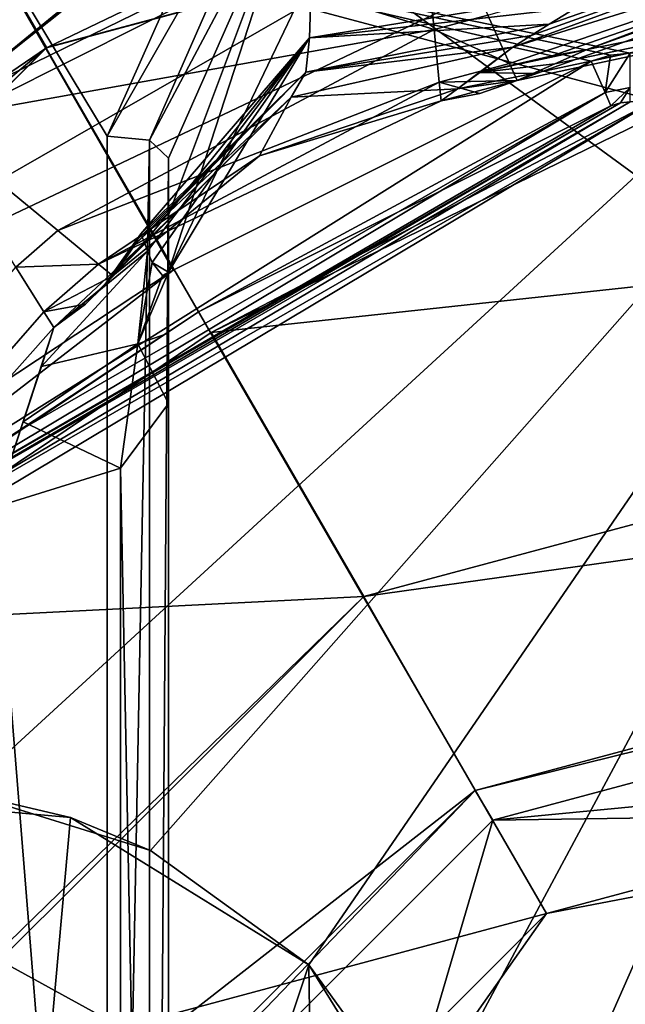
# Model space of a CAD drawing. Header units: millimetres. Extents: x -108 to 108, y -64 to 45.
# Tile 398 of 422: x 51.39 to 53.87, y 10.8 to 14.84. Entities that reach past the tile are written whole.
import ezdxf

# ---------------------------------------------------------------- set-up
doc = ezdxf.new("R2010")
doc.units = ezdxf.units.MM
doc.header["$LTSCALE"] = 65.185185
for name, color, linetype in [('2', 7, 'CONTINUOUS'), ('3220', 7, 'CONTINUOUS'), ('3223', 7, 'CONTINUOUS'), ('3226', 7, 'CONTINUOUS'), ('3236', 7, 'CONTINUOUS'), ('3238', 7, 'CONTINUOUS'), ('3240', 7, 'CONTINUOUS'), ('3241', 7, 'CONTINUOUS'), ('3242', 7, 'CONTINUOUS'), ('3243', 7, 'CONTINUOUS'), ('3249', 7, 'CONTINUOUS'), ('3250', 7, 'CONTINUOUS'), ('3258', 7, 'CONTINUOUS'), ('3260', 7, 'CONTINUOUS'), ('3262', 7, 'CONTINUOUS'), ('3263', 7, 'CONTINUOUS'), ('3270', 7, 'CONTINUOUS'), ('3278', 7, 'CONTINUOUS'), ('3287', 7, 'CONTINUOUS'), ('3298', 7, 'CONTINUOUS'), ('3517', 7, 'CONTINUOUS'), ('3540', 7, 'CONTINUOUS'), ('3543', 7, 'CONTINUOUS'), ('3547', 7, 'CONTINUOUS'), ('3555', 7, 'CONTINUOUS'), ('3557', 7, 'CONTINUOUS'), ('3559', 7, 'CONTINUOUS'), ('3563', 7, 'CONTINUOUS'), ('3570', 7, 'CONTINUOUS'), ('3571', 7, 'CONTINUOUS'), ('3573', 7, 'CONTINUOUS'), ('3575', 7, 'CONTINUOUS'), ('3577', 7, 'CONTINUOUS'), ('3579', 7, 'CONTINUOUS'), ('3586', 7, 'CONTINUOUS'), ('3587', 7, 'CONTINUOUS'), ('3588', 7, 'CONTINUOUS'), ('3589', 7, 'CONTINUOUS'), ('3595', 7, 'CONTINUOUS'), ('3596', 7, 'CONTINUOUS'), ('3597', 7, 'CONTINUOUS'), ('3604', 7, 'CONTINUOUS'), ('3605', 7, 'CONTINUOUS'), ('3606', 7, 'CONTINUOUS'), ('3607', 7, 'CONTINUOUS'), ('3608', 7, 'CONTINUOUS'), ('3609', 7, 'CONTINUOUS'), ('3610', 7, 'CONTINUOUS'), ('3611', 7, 'CONTINUOUS'), ('3612', 7, 'CONTINUOUS'), ('3613', 7, 'CONTINUOUS'), ('3614', 7, 'CONTINUOUS'), ('3618', 7, 'CONTINUOUS'), ('3619', 7, 'CONTINUOUS'), ('3626', 7, 'CONTINUOUS'), ('3640', 7, 'CONTINUOUS'), ('3652', 7, 'CONTINUOUS'), ('3911', 7, 'CONTINUOUS'), ('3965', 7, 'CONTINUOUS'), ('4000', 7, 'CONTINUOUS')]:
    doc.layers.add(name, color=color, linetype=linetype)

msp = doc.modelspace()

# ---------------------------------------------------------------- linework, layer by layer
at = {"layer": '2', "linetype": 'CONTINUOUS'}
for points in [[(-86, 45), (86, 45), (-60, 7), (-86, 45)], [(-60, 7), (86, 45), (-55.8852, 5.6629), (-60, 7)], [(-55.8852, 5.6629), (86, 45), (-53.3426, 2.1631), (-55.8852, 5.6629)], [(-53.3426, 2.1631), (86, 45), (-53.3426, -2.1631), (-53.3426, 2.1631)], [(-53.3426, -2.1631), (86, 45), (49.6249, 17.97), (-53.3426, -2.1631)]]:
    msp.add_3dface(points, dxfattribs=at)
at = {"layer": '3220', "linetype": 'CONTINUOUS'}
for points in [[(51.4999, 14.7223, 2), (55.5332, 16.6616, 2), (60, 17, 2), (51.4999, 14.7223, 2)], [(51.3712, 14.9367, 2), (55.5332, 16.6616, 2), (51.4999, 14.7223, 2), (51.3712, 14.9367, 2)], [(47.7978, 12.1929, 2), (51.3712, 14.9367, 2), (51.4999, 14.7223, 2), (47.7978, 12.1929, 2)], [(45.2774, 8.4997, 2), (47.7978, 12.1929, 2), (51.4999, 14.7223, 2), (45.2774, 8.4997, 2)]]:
    msp.add_3dface(points, dxfattribs=at)
at = {"layer": '3223', "linetype": 'CONTINUOUS'}
for points in [[(51.4999, 14.7223, 2), (60, 17, 2), (51.5, 14.7224, 7), (51.4999, 14.7223, 2)], [(51.5, 14.7224, 7), (60, 17, 2), (60, 17, 7), (51.5, 14.7224, 7)], [(45.2774, 8.4997, 2), (51.4999, 14.7223, 2), (45.2775, 8.4998, 7), (45.2774, 8.4997, 2)], [(45.2775, 8.4998, 7), (51.4999, 14.7223, 2), (51.5, 14.7224, 7), (45.2775, 8.4998, 7)]]:
    msp.add_3dface(points, dxfattribs=at)
at = {"layer": '3226', "linetype": 'CONTINUOUS'}
for points in [[(51.5, 14.7224, 7), (60, 17, 7), (51.1, 15.4152, 7.8), (51.5, 14.7224, 7)], [(51.5, 14.7224, 7), (51.1, 15.4152, 7.8), (44.5846, 8.8998, 7.8), (51.5, 14.7224, 7)], [(45.2775, 8.4998, 7), (51.5, 14.7224, 7), (44.5846, 8.8998, 7.8), (45.2775, 8.4998, 7)]]:
    msp.add_3dface(points, dxfattribs=at)
at = {"layer": '3236', "linetype": 'CONTINUOUS'}
for points in [[(51.6846, 17.2671, 52.6), (50.6001, 16.2813, 53.3725), (45.0162, 11.9492, 52.6), (51.6846, 17.2671, 52.6)], [(51.6846, 17.2671, 52.6), (45.0162, 11.9492, 52.6), (50.6001, 16.2813, 51.8275), (51.6846, 17.2671, 52.6)]]:
    msp.add_3dface(points, dxfattribs=at)
at = {"layer": '3238', "linetype": 'CONTINUOUS'}
for points in [[(50.6001, 16.2813, 43.0275), (51.6846, 17.2671, 43.8), (45.0162, 11.9492, 43.8), (50.6001, 16.2813, 43.0275)], [(51.6846, 17.2671, 43.8), (50.6001, 16.2813, 44.5725), (45.0162, 11.9492, 43.8), (51.6846, 17.2671, 43.8)]]:
    msp.add_3dface(points, dxfattribs=at)
at = {"layer": '3240', "linetype": 'CONTINUOUS'}
for points in [[(48.8921, 13.9289, 1.7657), (50.975, 15.6318, 1.2), (56.0356, 17.369, 1.7657), (48.8921, 13.9289, 1.7657)], [(51.3712, 14.9367, 2), (48.8921, 13.9289, 1.7657), (56.0356, 17.369, 1.7657), (51.3712, 14.9367, 2)]]:
    msp.add_3dface(points, dxfattribs=at)
at = {"layer": '3241', "color": 7, "linetype": 'CONTINUOUS', "true_color": 0x141a1c}
for points in [[(44.7401, 8.8034, 34), (51.1888, 15.2554, 34), (53.5485, 11.1708, 34), (44.7401, 8.8034, 34)], [(51.1888, 15.2554, 34), (68.8112, 15.2554, 34), (60, 12.9, 34), (51.1888, 15.2554, 34)], [(53.5485, 11.1708, 34), (51.1888, 15.2554, 34), (60, 12.9, 34), (53.5485, 11.1708, 34)], [(48.8267, 6.4473, 34), (44.7401, 8.8034, 34), (53.5485, 11.1708, 34), (48.8267, 6.4473, 34)]]:
    msp.add_3dface(points, dxfattribs=at)
at = {"layer": '3242', "color": 7, "linetype": 'CONTINUOUS', "true_color": 0x141a1c}
for points in [[(52.0187, 13.8094, 39.5), (51.1888, 15.2554, 39.5), (50.426, 12.7565, 39.5), (52.0187, 13.8094, 39.5)], [(68.8112, 15.2554, 39.5), (51.1888, 15.2554, 39.5), (53.8916, 14.7, 39.5), (68.8112, 15.2554, 39.5)], [(53.8916, 14.7, 39.5), (51.1888, 15.2554, 39.5), (53.8113, 14.6918, 39.5), (53.8916, 14.7, 39.5)], [(53.8113, 14.6918, 39.5), (51.1888, 15.2554, 39.5), (53.7323, 14.6671, 39.5), (53.8113, 14.6918, 39.5)], [(53.7323, 14.6671, 39.5), (51.1888, 15.2554, 39.5), (52.0187, 13.8094, 39.5), (53.7323, 14.6671, 39.5)]]:
    msp.add_3dface(points, dxfattribs=at)
at = {"layer": '3243', "color": 7, "linetype": 'CONTINUOUS', "true_color": 0x141a1c}
for points in [[(53.813, 14.4839, 39.7), (52.125, 13.6399, 39.7), (53.813, 14.4839, 44.6051), (53.813, 14.4839, 39.7)], [(53.813, 14.4839, 44.6051), (52.125, 13.6399, 39.7), (52.125, 13.6399, 44.6051), (53.813, 14.4839, 44.6051)], [(52.125, 13.6399, 39.7), (50.55, 12.6, 39.7), (52.125, 13.6399, 44.6051), (52.125, 13.6399, 39.7)], [(52.125, 13.6399, 44.6051), (50.55, 12.6, 39.7), (50.55, 12.6, 44.6051), (52.125, 13.6399, 44.6051)]]:
    msp.add_3dface(points, dxfattribs=at)
at = {"layer": '3249', "color": 7, "linetype": 'CONTINUOUS', "true_color": 0x141a1c}
for points in [[(53.0054, 9.6273, 35), (56.3227, 11.3176, 35), (53.0054, 9.6273, 43.5858), (53.0054, 9.6273, 35)], [(53.0054, 9.6273, 43.5858), (56.3227, 11.3176, 35), (56.3227, 11.3176, 43.5858), (53.0054, 9.6273, 43.5858)]]:
    msp.add_3dface(points, dxfattribs=at)
at = {"layer": '3250', "color": 7, "linetype": 'CONTINUOUS', "true_color": 0x141a1c}
for points in [[(53.5485, 11.1708, 34), (60, 12.9, 34), (57.2868, 11.8872, 34.2929), (53.5485, 11.1708, 34)], [(52.3979, 9.5328, 34.2929), (53.5485, 11.1708, 34), (57.2868, 11.8872, 34.2929), (52.3979, 9.5328, 34.2929)], [(53.0054, 9.6273, 35), (52.3979, 9.5328, 34.2929), (57.2868, 11.8872, 34.2929), (53.0054, 9.6273, 35)], [(56.3227, 11.3176, 35), (53.0054, 9.6273, 35), (57.2868, 11.8872, 34.2929), (56.3227, 11.3176, 35)], [(48.8267, 6.4473, 34), (53.5485, 11.1708, 34), (52.3979, 9.5328, 34.2929), (48.8267, 6.4473, 34)]]:
    msp.add_3dface(points, dxfattribs=at)
at = {"layer": '3258', "color": 7, "linetype": 'CONTINUOUS', "true_color": 0x141a1c}
for points in [[(60, 14.4, 45.5), (52.8001, 12.4708, 45.5), (60, 13.4828, 45.5), (60, 14.4, 45.5)], [(60, 13.4828, 45.5), (52.8001, 12.4708, 45.5), (53.2562, 11.6751, 45.5), (60, 13.4828, 45.5)], [(52.8001, 12.4708, 45.5), (47.5293, 7.2001, 45.5), (53.2562, 11.6751, 45.5), (52.8001, 12.4708, 45.5)], [(53.2562, 11.6751, 45.5), (47.5293, 7.2001, 45.5), (48.3206, 6.7364, 45.5), (53.2562, 11.6751, 45.5)]]:
    msp.add_3dface(points, dxfattribs=at)
at = {"layer": '3260', "color": 7, "linetype": 'CONTINUOUS', "true_color": 0x141a1c}
for points in [[(60, 14.4, 45.5), (54.1117, 14.5, 44.7783), (52.175, 13.5533, 44.7783), (60, 14.4, 45.5)], [(52.8001, 12.4708, 45.5), (60, 14.4, 45.5), (52.175, 13.5533, 44.7783), (52.8001, 12.4708, 45.5)], [(50.3868, 12.3494, 44.7783), (52.8001, 12.4708, 45.5), (52.175, 13.5533, 44.7783), (50.3868, 12.3494, 44.7783)], [(50.3868, 12.3494, 44.7783), (47.4426, 7.25, 45.4423), (52.8001, 12.4708, 45.5), (50.3868, 12.3494, 44.7783)], [(47.4426, 7.25, 45.4423), (47.5293, 7.2001, 45.5), (52.8001, 12.4708, 45.5), (47.4426, 7.25, 45.4423)]]:
    msp.add_3dface(points, dxfattribs=at)
at = {"layer": '3262', "color": 7, "linetype": 'CONTINUOUS', "true_color": 0x141a1c}
for points in [[(53.3293, 11.554, 45.4414), (60, 12.1929, 44.2929), (60, 13.3414, 45.4414), (53.3293, 11.554, 45.4414)], [(56.2322, 11.5961, 44.2929), (60, 12.1929, 44.2929), (53.3293, 11.554, 45.4414), (56.2322, 11.5961, 44.2929)], [(52.8332, 9.8643, 44.2929), (56.2322, 11.5961, 44.2929), (53.3293, 11.554, 45.4414), (52.8332, 9.8643, 44.2929)], [(48.446, 6.6707, 45.4414), (52.8332, 9.8643, 44.2929), (53.3293, 11.554, 45.4414), (48.446, 6.6707, 45.4414)]]:
    msp.add_3dface(points, dxfattribs=at)
at = {"layer": '3263', "color": 7, "linetype": 'CONTINUOUS', "true_color": 0x141a1c}
for points in [[(56.3227, 11.3176, 43.5858), (56.2322, 11.5961, 44.2929), (52.8332, 9.8643, 44.2929), (56.3227, 11.3176, 43.5858)], [(53.0054, 9.6273, 43.5858), (56.3227, 11.3176, 43.5858), (52.8332, 9.8643, 44.2929), (53.0054, 9.6273, 43.5858)]]:
    msp.add_3dface(points, dxfattribs=at)
at = {"layer": '3270', "color": 7, "linetype": 'CONTINUOUS', "true_color": 0x141a1c}
for points in [[(60, 13.4828, 45.5), (53.2562, 11.6751, 45.5), (60, 13.3414, 45.4414), (60, 13.4828, 45.5)], [(53.2562, 11.6751, 45.5), (53.3293, 11.554, 45.4414), (60, 13.3414, 45.4414), (53.2562, 11.6751, 45.5)], [(53.2562, 11.6751, 45.5), (48.3206, 6.7364, 45.5), (48.446, 6.6707, 45.4414), (53.2562, 11.6751, 45.5)], [(53.2562, 11.6751, 45.5), (48.446, 6.6707, 45.4414), (53.3293, 11.554, 45.4414), (53.2562, 11.6751, 45.5)]]:
    msp.add_3dface(points, dxfattribs=at)
at = {"layer": '3278', "color": 7, "linetype": 'CONTINUOUS', "true_color": 0x141a1c}
for points in [[(53.813, 14.4839, 39.7), (53.813, 14.4839, 44.6051), (53.852, 14.496, 44.6455), (53.813, 14.4839, 39.7)], [(53.8515, 14.4959, 39.7), (53.813, 14.4839, 39.7), (53.852, 14.496, 44.6455), (53.8515, 14.4959, 39.7)], [(53.8916, 14.5, 44.6832), (53.8916, 14.5, 39.7), (53.8515, 14.4959, 39.7), (53.8916, 14.5, 44.6832)], [(53.8916, 14.5, 44.6832), (53.8515, 14.4959, 39.7), (53.852, 14.496, 44.6455), (53.8916, 14.5, 44.6832)]]:
    msp.add_3dface(points, dxfattribs=at)
at = {"layer": '3287', "color": 7, "linetype": 'CONTINUOUS', "true_color": 0x141a1c}
for points in [[(53.7323, 14.6671, 39.5), (52.0187, 13.8094, 39.5), (50.5149, 12.6469, 39.5586), (53.7323, 14.6671, 39.5)], [(53.79, 14.5378, 39.5586), (53.7323, 14.6671, 39.5), (50.5149, 12.6469, 39.5586), (53.79, 14.5378, 39.5586)], [(50.55, 12.6, 39.7), (53.79, 14.5378, 39.5586), (50.5149, 12.6469, 39.5586), (50.55, 12.6, 39.7)], [(50.55, 12.6, 39.7), (52.125, 13.6399, 39.7), (53.79, 14.5378, 39.5586), (50.55, 12.6, 39.7)], [(52.125, 13.6399, 39.7), (53.813, 14.4839, 39.7), (53.79, 14.5378, 39.5586), (52.125, 13.6399, 39.7)], [(52.0187, 13.8094, 39.5), (50.426, 12.7565, 39.5), (50.5149, 12.6469, 39.5586), (52.0187, 13.8094, 39.5)]]:
    msp.add_3dface(points, dxfattribs=at)
at = {"layer": '3298', "color": 7, "linetype": 'CONTINUOUS', "true_color": 0x141a1c}
for points in [[(53.9839, 14.5, 44.739), (50.4507, 12.4601, 44.739), (50.3868, 12.3494, 44.7783), (53.9839, 14.5, 44.739)], [(53.9839, 14.5, 44.739), (50.3868, 12.3494, 44.7783), (52.175, 13.5533, 44.7783), (53.9839, 14.5, 44.739)], [(53.9839, 14.5, 44.739), (53.8916, 14.5, 44.6832), (50.4507, 12.4601, 44.739), (53.9839, 14.5, 44.739)], [(53.8916, 14.5, 44.6832), (50.4968, 12.54, 44.6832), (50.4507, 12.4601, 44.739), (53.8916, 14.5, 44.6832)], [(50.4968, 12.54, 44.6832), (53.8916, 14.5, 44.6832), (53.852, 14.496, 44.6455), (50.4968, 12.54, 44.6832)], [(50.4968, 12.54, 44.6832), (53.852, 14.496, 44.6455), (50.5201, 12.5723, 44.6455), (50.4968, 12.54, 44.6832)], [(53.852, 14.496, 44.6455), (53.813, 14.4839, 44.6051), (50.5201, 12.5723, 44.6455), (53.852, 14.496, 44.6455)], [(53.813, 14.4839, 44.6051), (52.125, 13.6399, 44.6051), (50.5201, 12.5723, 44.6455), (53.813, 14.4839, 44.6051)], [(54.1117, 14.5, 44.7783), (53.9839, 14.5, 44.739), (52.175, 13.5533, 44.7783), (54.1117, 14.5, 44.7783)], [(52.125, 13.6399, 44.6051), (50.55, 12.6, 44.6051), (50.5201, 12.5723, 44.6455), (52.125, 13.6399, 44.6051)]]:
    msp.add_3dface(points, dxfattribs=at)
at = {"layer": '3517', "color": 7, "linetype": 'CONTINUOUS', "true_color": 0x141a1c}
for points in [[(53.8113, 14.6918, 39.5), (53.7323, 14.6671, 39.5), (53.79, 14.5378, 39.5586), (53.8113, 14.6918, 39.5)], [(53.8916, 14.7, 39.5), (53.8113, 14.6918, 39.5), (53.79, 14.5378, 39.5586), (53.8916, 14.7, 39.5)], [(53.8916, 14.5586, 39.5586), (53.8916, 14.7, 39.5), (53.79, 14.5378, 39.5586), (53.8916, 14.5586, 39.5586)], [(53.813, 14.4839, 39.7), (53.8916, 14.5586, 39.5586), (53.79, 14.5378, 39.5586), (53.813, 14.4839, 39.7)], [(53.813, 14.4839, 39.7), (53.8515, 14.4959, 39.7), (53.8916, 14.5586, 39.5586), (53.813, 14.4839, 39.7)], [(53.8515, 14.4959, 39.7), (53.8916, 14.5, 39.7), (53.8916, 14.5586, 39.5586), (53.8515, 14.4959, 39.7)]]:
    msp.add_3dface(points, dxfattribs=at)
at = {"layer": '3540', "color": 7, "linetype": 'CONTINUOUS', "true_color": 0xe6e6e6}
for points in [[(45.5154, 6.7967, 41.5), (51.5294, 13.5738, 41.5), (45.5154, 6.7967, 53.9395), (45.5154, 6.7967, 41.5)], [(45.5154, 6.7967, 53.9395), (51.5294, 13.5738, 41.5), (51.5294, 13.5738, 53.9395), (45.5154, 6.7967, 53.9395)]]:
    msp.add_3dface(points, dxfattribs=at)
at = {"layer": '3543', "color": 7, "linetype": 'CONTINUOUS', "true_color": 0xe6e6e6}
for points in [[(50.8571, 15.8359, 55.1505), (44.1641, 9.1429, 55.1505), (51.7485, 5.2038, 59.3664), (50.8571, 15.8359, 55.1505)], [(52.3899, 15.8024, 55.6547), (50.8571, 15.8359, 55.1505), (51.7484, 14.3587, 56.271), (52.3899, 15.8024, 55.6547)], [(51.7484, 14.3587, 56.271), (50.8571, 15.8359, 55.1505), (51.7485, 5.2038, 59.3664), (51.7484, 14.3587, 56.271)]]:
    msp.add_3dface(points, dxfattribs=at)
at = {"layer": '3547', "color": 7, "linetype": 'CONTINUOUS', "true_color": 0xe6e6e6}
for points in [[(52, 14.0349, 55.6944), (52, 14.269, 56.0999), (52, 3.6229, 59.3999), (52, 14.0349, 55.6944)], [(52, 13.8008, 55.289), (52, 14.0349, 55.6944), (52, 13.5508, 55.4867), (52, 13.8008, 55.289)], [(52, 13.5508, 55.4867), (52, 14.0349, 55.6944), (52, 13.262, 55.6554), (52, 13.5508, 55.4867)], [(52, 13.262, 55.6554), (52, 14.0349, 55.6944), (52, 3.6229, 59.3999), (52, 13.262, 55.6554)], [(52, 3.0748, 58.6021), (52, 13.262, 55.6554), (52, 3.6229, 59.3999), (52, 3.0748, 58.6021)]]:
    msp.add_3dface(points, dxfattribs=at)
at = {"layer": '3555', "color": 7, "linetype": 'CONTINUOUS', "true_color": 0xe6e6e6}
for points in [[(50.8803, 15.808, 51.7402), (52.0049, 16.602, 51.667), (45.5934, 11.4889, 51.667), (50.8803, 15.808, 51.7402)], [(52.0049, 16.602, 51.667), (50.75, 16.0215, 51.4902), (45.5934, 11.4889, 51.667), (52.0049, 16.602, 51.667)]]:
    msp.add_3dface(points, dxfattribs=at)
at = {"layer": '3557', "color": 7, "linetype": 'CONTINUOUS', "true_color": 0xe6e6e6}
for points in [[(51.2551, 15.1584, 51.7402), (46.4562, 10.8009, 51.8134), (52.4837, 15.6077, 51.8134), (51.2551, 15.1584, 51.7402)], [(46.4562, 10.8009, 51.8134), (51.375, 14.9389, 51.9902), (52.4837, 15.6077, 51.8134), (46.4562, 10.8009, 51.8134)]]:
    msp.add_3dface(points, dxfattribs=at)
at = {"layer": '3559', "color": 7, "linetype": 'CONTINUOUS', "true_color": 0xe6e6e6}
for points in [[(51.375, 14.9389, 53.2902), (46.4562, 10.8009, 53.467), (52.4837, 15.6077, 53.467), (51.375, 14.9389, 53.2902)], [(46.4562, 10.8009, 53.467), (51.2551, 15.1584, 53.5402), (52.4837, 15.6077, 53.467), (46.4562, 10.8009, 53.467)]]:
    msp.add_3dface(points, dxfattribs=at)
at = {"layer": '3563', "color": 7, "linetype": 'CONTINUOUS', "true_color": 0xe6e6e6}
for points in [[(45.5154, 6.7967, 53.9395), (51.5294, 13.5738, 53.9395), (51.2885, 12.8369, 54.7974), (45.5154, 6.7967, 53.9395)], [(51.2885, 12.8369, 54.7974), (51.5294, 13.5738, 53.9395), (51.4047, 13.1874, 54.6108), (51.2885, 12.8369, 54.7974)], [(51.4047, 13.1874, 54.6108), (51.5294, 13.5738, 53.9395), (51.4787, 13.4151, 54.3901), (51.4047, 13.1874, 54.6108)]]:
    msp.add_3dface(points, dxfattribs=at)
at = {"layer": '3570', "color": 7, "linetype": 'CONTINUOUS', "true_color": 0xe6e6e6}
for points in [[(51.375, 14.9389, 44.4902), (46.4562, 10.8009, 44.667), (52.4837, 15.6077, 44.667), (51.375, 14.9389, 44.4902)], [(46.4562, 10.8009, 44.667), (51.2551, 15.1584, 44.7402), (52.4837, 15.6077, 44.667), (46.4562, 10.8009, 44.667)]]:
    msp.add_3dface(points, dxfattribs=at)
at = {"layer": '3571', "color": 7, "linetype": 'CONTINUOUS', "true_color": 0xe6e6e6}
for points in [[(50.8803, 15.808, 53.5402), (45.5934, 11.4889, 53.6134), (52.0049, 16.602, 53.6134), (50.8803, 15.808, 53.5402)], [(45.5934, 11.4889, 53.6134), (50.75, 16.0215, 53.7902), (52.0049, 16.602, 53.6134), (45.5934, 11.4889, 53.6134)]]:
    msp.add_3dface(points, dxfattribs=at)
at = {"layer": '3573', "color": 7, "linetype": 'CONTINUOUS', "true_color": 0xe6e6e6}
for points in [[(50.8803, 15.808, 44.7402), (45.5934, 11.4889, 44.8134), (52.0049, 16.602, 44.8134), (50.8803, 15.808, 44.7402)], [(45.5934, 11.4889, 44.8134), (50.75, 16.0215, 44.9902), (52.0049, 16.602, 44.8134), (45.5934, 11.4889, 44.8134)]]:
    msp.add_3dface(points, dxfattribs=at)
at = {"layer": '3575', "color": 7, "linetype": 'CONTINUOUS', "true_color": 0xe6e6e6}
for points in [[(51.2551, 15.1584, 42.9402), (46.4562, 10.8009, 43.0134), (52.4837, 15.6077, 43.0134), (51.2551, 15.1584, 42.9402)], [(46.4562, 10.8009, 43.0134), (51.375, 14.9389, 43.1902), (52.4837, 15.6077, 43.0134), (46.4562, 10.8009, 43.0134)]]:
    msp.add_3dface(points, dxfattribs=at)
at = {"layer": '3577', "color": 7, "linetype": 'CONTINUOUS', "true_color": 0xe6e6e6}
for points in [[(52.0049, 16.602, 42.867), (50.75, 16.0215, 42.6902), (45.5934, 11.4889, 42.867), (52.0049, 16.602, 42.867)], [(50.8803, 15.808, 42.9402), (52.0049, 16.602, 42.867), (45.5934, 11.4889, 42.867), (50.8803, 15.808, 42.9402)]]:
    msp.add_3dface(points, dxfattribs=at)
at = {"layer": '3579', "color": 7, "linetype": 'CONTINUOUS', "true_color": 0xe6e6e6}
msp.add_3dface([(51, 14.4222, 40.5), (51.2551, 15.1584, 40.5), (51.9022, 15.161, 40.5), (51, 14.4222, 40.5)], dxfattribs=at)
at = {"layer": '3586', "color": 7, "linetype": 'CONTINUOUS', "true_color": 0xe6e6e6}
for points in [[(52, 13.262, 55.6554), (52, 3.0748, 58.6021), (51.8026, 12.9972, 55.1209), (52, 13.262, 55.6554)], [(51.2885, 12.8369, 54.7974), (51.8026, 12.9972, 55.1209), (51.8026, 6.4482, 57.4453), (51.2885, 12.8369, 54.7974)], [(51.8026, 12.9972, 55.1209), (52, 3.0748, 58.6021), (51.8026, 6.4482, 57.4453), (51.8026, 12.9972, 55.1209)], [(51.2885, 4.9172, 57.3821), (51.2885, 12.8369, 54.7974), (51.8026, 6.4482, 57.4453), (51.2885, 4.9172, 57.3821)]]:
    msp.add_3dface(points, dxfattribs=at)
at = {"layer": '3587', "color": 7, "linetype": 'CONTINUOUS', "true_color": 0xe6e6e6}
for points in [[(51.7335, 13.7425, 53.9395), (51.8862, 13.9589, 53.9395), (51.9017, 13.9233, 54.3459), (51.7335, 13.7425, 53.9395)], [(51.9132, 13.8869, 54.504), (51.5294, 13.5738, 53.9395), (51.9017, 13.9233, 54.3459), (51.9132, 13.8869, 54.504)], [(51.5294, 13.5738, 53.9395), (51.7335, 13.7425, 53.9395), (51.9017, 13.9233, 54.3459), (51.5294, 13.5738, 53.9395)], [(51.4787, 13.4151, 54.3901), (51.5294, 13.5738, 53.9395), (51.9132, 13.8869, 54.504), (51.4787, 13.4151, 54.3901)], [(51.4787, 13.4151, 54.3901), (51.9132, 13.8869, 54.504), (51.8743, 13.507, 54.899), (51.4787, 13.4151, 54.3901)], [(51.9132, 13.8869, 54.504), (51.9326, 13.8412, 54.6846), (51.8743, 13.507, 54.899), (51.9132, 13.8869, 54.504)], [(51.8743, 13.507, 54.899), (51.9326, 13.8412, 54.6846), (51.9752, 13.7881, 54.9869), (51.8743, 13.507, 54.899)], [(52, 13.8008, 55.289), (52, 13.5508, 55.4867), (51.8743, 13.507, 54.899), (52, 13.8008, 55.289)], [(52, 13.8008, 55.289), (51.8743, 13.507, 54.899), (51.9752, 13.7881, 54.9869), (52, 13.8008, 55.289)], [(52, 13.5508, 55.4867), (52, 13.262, 55.6554), (51.8743, 13.507, 54.899), (52, 13.5508, 55.4867)], [(51.4047, 13.1874, 54.6108), (51.4787, 13.4151, 54.3901), (51.8743, 13.507, 54.899), (51.4047, 13.1874, 54.6108)], [(51.8026, 12.9972, 55.1209), (51.4047, 13.1874, 54.6108), (51.8743, 13.507, 54.899), (51.8026, 12.9972, 55.1209)], [(52, 13.262, 55.6554), (51.8026, 12.9972, 55.1209), (51.8743, 13.507, 54.899), (52, 13.262, 55.6554)], [(51.2885, 12.8369, 54.7974), (51.4047, 13.1874, 54.6108), (51.8026, 12.9972, 55.1209), (51.2885, 12.8369, 54.7974)]]:
    msp.add_3dface(points, dxfattribs=at)
at = {"layer": '3588', "color": 7, "linetype": 'CONTINUOUS', "true_color": 0xe6e6e6}
for points in [[(51.8862, 13.9589, 53.9395), (51.7335, 13.7425, 53.9395), (51.8746, 13.9374, 53.8114), (51.8862, 13.9589, 53.9395)], [(51.8746, 13.9374, 53.8114), (51.7335, 13.7425, 53.9395), (51.8627, 13.9165, 53.6816), (51.8746, 13.9374, 53.8114)], [(51.8627, 13.9165, 53.6816), (51.7335, 13.7425, 53.9395), (51.7928, 13.8127, 52.7473), (51.8627, 13.9165, 53.6816)], [(51.7719, 13.7864, 41.5), (51.7335, 13.7425, 53.9395), (51.6593, 13.6703, 41.5), (51.7719, 13.7864, 41.5)], [(51.7928, 13.8127, 52.7473), (51.7335, 13.7425, 53.9395), (51.7719, 13.7864, 51.9643), (51.7928, 13.8127, 52.7473)], [(51.7335, 13.7425, 53.9395), (51.7719, 13.7864, 41.5), (51.7719, 13.7864, 51.9643), (51.7335, 13.7425, 53.9395)], [(51.7335, 13.7425, 53.9395), (51.5294, 13.5738, 53.9395), (51.6593, 13.6703, 41.5), (51.7335, 13.7425, 53.9395)], [(51.5294, 13.5738, 53.9395), (51.5294, 13.5738, 41.5), (51.6593, 13.6703, 41.5), (51.5294, 13.5738, 53.9395)]]:
    msp.add_3dface(points, dxfattribs=at)
at = {"layer": '3589', "color": 7, "linetype": 'CONTINUOUS', "true_color": 0xe6e6e6}
for points in [[(50.75, 16.0215, 41.5), (52.1002, 16.404, 40.7929), (45.7651, 11.3519, 40.7929), (50.75, 16.0215, 41.5)], [(52.1002, 16.404, 40.7929), (51.2551, 15.1584, 40.5), (45.7651, 11.3519, 40.7929), (52.1002, 16.404, 40.7929)]]:
    msp.add_3dface(points, dxfattribs=at)
at = {"layer": '3595', "color": 7, "linetype": 'CONTINUOUS', "true_color": 0xe6e6e6}
for points in [[(55.9777, 15.5288, 54.2002), (55.8505, 15.6198, 54.4395), (53.4115, 14.7243, 52.87), (55.9777, 15.5288, 54.2002)], [(53.4115, 14.7243, 52.87), (55.8505, 15.6198, 54.4395), (53.4859, 14.7716, 52.959), (53.4115, 14.7243, 52.87)], [(55.8505, 15.6198, 54.4395), (53.5594, 14.819, 53.0464), (53.4859, 14.7716, 52.959), (55.8505, 15.6198, 54.4395)], [(53.5594, 14.819, 53.0464), (55.8505, 15.6198, 54.4395), (53.6714, 14.8871, 53.1689), (53.5594, 14.819, 53.0464)], [(53.5719, 14.6884, 52.6739), (55.9777, 15.5288, 54.2002), (53.4115, 14.7243, 52.87), (53.5719, 14.6884, 52.6739)], [(53.716, 14.7143, 52.4641), (55.9777, 15.5288, 54.2002), (53.5719, 14.6884, 52.6739), (53.716, 14.7143, 52.4641)], [(54.9335, 15.1766, 53.315), (55.9777, 15.5288, 54.2002), (53.716, 14.7143, 52.4641), (54.9335, 15.1766, 53.315)]]:
    msp.add_3dface(points, dxfattribs=at)
at = {"layer": '3596', "color": 7, "linetype": 'CONTINUOUS', "true_color": 0xe6e6e6}
for points in [[(53.5719, 14.6884, 52.6739), (53.4115, 14.7243, 52.87), (53.2762, 14.6207, 52.6295), (53.5719, 14.6884, 52.6739)], [(53.716, 14.7143, 52.4641), (53.5719, 14.6884, 52.6739), (53.2762, 14.6207, 52.6295), (53.716, 14.7143, 52.4641)], [(53.716, 14.7143, 52.4641), (53.2762, 14.6207, 52.6295), (53.5825, 14.6566, 52.3382), (53.716, 14.7143, 52.4641)], [(53.5825, 14.6566, 52.3382), (53.2762, 14.6207, 52.6295), (53.4922, 14.6167, 52.2083), (53.5825, 14.6566, 52.3382)], [(53.1846, 14.5534, 52.3979), (53.1171, 14.5049, 51.9641), (53.4286, 14.5882, 51.9641), (53.1846, 14.5534, 52.3979)], [(53.4286, 14.5882, 51.9641), (53.1171, 14.5049, 51.9641), (53.2762, 14.5339, 51.9641), (53.4286, 14.5882, 51.9641)], [(53.2762, 14.6207, 52.6295), (53.1846, 14.5534, 52.3979), (53.4922, 14.6167, 52.2083), (53.2762, 14.6207, 52.6295)], [(53.4922, 14.6167, 52.2083), (53.1846, 14.5534, 52.3979), (53.4286, 14.5882, 51.9641), (53.4922, 14.6167, 52.2083)]]:
    msp.add_3dface(points, dxfattribs=at)
at = {"layer": '3597', "color": 7, "linetype": 'CONTINUOUS', "true_color": 0xe6e6e6}
for points in [[(53.4286, 14.5882, 51.9641), (53.2762, 14.5339, 51.9641), (53.4286, 14.5882, 41.5), (53.4286, 14.5882, 51.9641)], [(53.4286, 14.5882, 41.5), (53.2762, 14.5339, 51.9641), (53.2762, 14.5339, 41.5), (53.4286, 14.5882, 41.5)], [(53.2762, 14.5339, 51.9641), (53.1171, 14.5049, 51.9641), (53.2762, 14.5339, 41.5), (53.2762, 14.5339, 51.9641)], [(53.2762, 14.5339, 41.5), (53.1171, 14.5049, 51.9641), (53.1171, 14.5049, 46.7321), (53.2762, 14.5339, 41.5)], [(53.1171, 14.5049, 41.5), (53.2762, 14.5339, 41.5), (53.1171, 14.5049, 46.7321), (53.1171, 14.5049, 41.5)]]:
    msp.add_3dface(points, dxfattribs=at)
at = {"layer": '3604', "color": 7, "linetype": 'CONTINUOUS', "true_color": 0xe6e6e6}
for points in [[(53.1171, 14.5049, 46.7321), (53.1171, 14.5049, 51.9641), (52.3733, 14.2789, 51.9643), (53.1171, 14.5049, 46.7321)], [(53.1171, 14.5049, 41.5), (53.1171, 14.5049, 46.7321), (52.3733, 14.2789, 51.9643), (53.1171, 14.5049, 41.5)], [(52.3733, 14.2789, 41.5), (53.1171, 14.5049, 41.5), (52.3733, 14.2789, 51.9643), (52.3733, 14.2789, 41.5)], [(51.7719, 13.7864, 51.9643), (51.7719, 13.7864, 41.5), (52.3733, 14.2789, 41.5), (51.7719, 13.7864, 51.9643)], [(51.7719, 13.7864, 51.9643), (52.3733, 14.2789, 41.5), (52.3733, 14.2789, 51.9643), (51.7719, 13.7864, 51.9643)]]:
    msp.add_3dface(points, dxfattribs=at)
at = {"layer": '3605', "color": 7, "linetype": 'CONTINUOUS', "true_color": 0xe6e6e6}
for points in [[(53.1846, 14.5534, 52.3979), (53.4115, 14.7243, 52.87), (52.503, 14.5199, 53.2185), (53.1846, 14.5534, 52.3979)], [(53.4115, 14.7243, 52.87), (53.1846, 14.5534, 52.3979), (53.2762, 14.6207, 52.6295), (53.4115, 14.7243, 52.87)], [(53.1171, 14.5049, 51.9641), (53.1846, 14.5534, 52.3979), (52.3733, 14.2789, 51.9643), (53.1171, 14.5049, 51.9641)], [(52.3733, 14.2789, 51.9643), (53.1846, 14.5534, 52.3979), (52.503, 14.5199, 53.2185), (52.3733, 14.2789, 51.9643)], [(51.7928, 13.8127, 52.7473), (51.7719, 13.7864, 51.9643), (52.503, 14.5199, 53.2185), (51.7928, 13.8127, 52.7473)], [(51.7719, 13.7864, 51.9643), (52.3733, 14.2789, 51.9643), (52.503, 14.5199, 53.2185), (51.7719, 13.7864, 51.9643)], [(51.8627, 13.9165, 53.6816), (51.7928, 13.8127, 52.7473), (52.503, 14.5199, 53.2185), (51.8627, 13.9165, 53.6816)]]:
    msp.add_3dface(points, dxfattribs=at)
at = {"layer": '3606', "color": 7, "linetype": 'CONTINUOUS', "true_color": 0xe6e6e6}
for points in [[(53.4859, 14.7716, 52.959), (53.5594, 14.819, 53.0464), (52.5625, 14.6213, 53.4164), (53.4859, 14.7716, 52.959)], [(53.4115, 14.7243, 52.87), (53.4859, 14.7716, 52.959), (52.5625, 14.6213, 53.4164), (53.4115, 14.7243, 52.87)], [(52.503, 14.5199, 53.2185), (53.4115, 14.7243, 52.87), (52.5625, 14.6213, 53.4164), (52.503, 14.5199, 53.2185)], [(51.8746, 13.9374, 53.8114), (51.8627, 13.9165, 53.6816), (52.5625, 14.6213, 53.4164), (51.8746, 13.9374, 53.8114)], [(51.8627, 13.9165, 53.6816), (52.503, 14.5199, 53.2185), (52.5625, 14.6213, 53.4164), (51.8627, 13.9165, 53.6816)], [(51.8862, 13.9589, 53.9395), (51.8746, 13.9374, 53.8114), (52.5625, 14.6213, 53.4164), (51.8862, 13.9589, 53.9395)]]:
    msp.add_3dface(points, dxfattribs=at)
at = {"layer": '3607', "color": 7, "linetype": 'CONTINUOUS', "true_color": 0xe6e6e6}
for points in [[(53.6714, 14.8871, 53.1689), (53.7979, 14.9622, 53.3006), (52.5778, 14.7628, 53.8977), (53.6714, 14.8871, 53.1689)], [(53.5594, 14.819, 53.0464), (53.6714, 14.8871, 53.1689), (52.5778, 14.7628, 53.8977), (53.5594, 14.819, 53.0464)], [(52.5625, 14.6213, 53.4164), (53.5594, 14.819, 53.0464), (52.5778, 14.7628, 53.8977), (52.5625, 14.6213, 53.4164)], [(51.9017, 13.9233, 54.3459), (51.8862, 13.9589, 53.9395), (52.5778, 14.7628, 53.8977), (51.9017, 13.9233, 54.3459)], [(51.8862, 13.9589, 53.9395), (52.5625, 14.6213, 53.4164), (52.5778, 14.7628, 53.8977), (51.8862, 13.9589, 53.9395)], [(51.9132, 13.8869, 54.504), (51.9017, 13.9233, 54.3459), (52.5778, 14.7628, 53.8977), (51.9132, 13.8869, 54.504)], [(51.9326, 13.8412, 54.6846), (51.9132, 13.8869, 54.504), (52.5778, 14.7628, 53.8977), (51.9326, 13.8412, 54.6846)]]:
    msp.add_3dface(points, dxfattribs=at)
at = {"layer": '3608', "color": 7, "linetype": 'CONTINUOUS', "true_color": 0xe6e6e6}
for points in [[(52, 13.8008, 55.289), (52.5778, 14.7628, 53.8977), (52.5858, 15.0256, 54.5819), (52, 13.8008, 55.289)], [(52.5778, 14.7628, 53.8977), (53.7979, 14.9622, 53.3006), (52.5858, 15.0256, 54.5819), (52.5778, 14.7628, 53.8977)], [(52, 13.8008, 55.289), (51.9326, 13.8412, 54.6846), (52.5778, 14.7628, 53.8977), (52, 13.8008, 55.289)], [(51.9326, 13.8412, 54.6846), (52, 13.8008, 55.289), (51.9752, 13.7881, 54.9869), (51.9326, 13.8412, 54.6846)]]:
    msp.add_3dface(points, dxfattribs=at)
at = {"layer": '3609', "color": 7, "linetype": 'CONTINUOUS', "true_color": 0xe6e6e6}
for points in [[(52, 13.8008, 55.289), (52.5772, 15.5795, 55.5585), (52, 14.0349, 55.6944), (52, 13.8008, 55.289)], [(52, 14.269, 56.0999), (52, 14.0349, 55.6944), (52.5772, 15.5795, 55.5585), (52, 14.269, 56.0999)], [(52, 13.8008, 55.289), (52.5858, 15.0256, 54.5819), (52.5772, 15.5795, 55.5585), (52, 13.8008, 55.289)]]:
    msp.add_3dface(points, dxfattribs=at)
at = {"layer": '3610', "color": 7, "linetype": 'CONTINUOUS', "true_color": 0xe6e6e6}
for points in [[(45.5154, 6.7967, 41.5), (51.3744, 13.8223, 40.7929), (51.4891, 13.6384, 41.1173), (45.5154, 6.7967, 41.5)], [(51.5294, 13.5738, 41.5), (45.5154, 6.7967, 41.5), (51.4891, 13.6384, 41.1173), (51.5294, 13.5738, 41.5)]]:
    msp.add_3dface(points, dxfattribs=at)
at = {"layer": '3611', "color": 7, "linetype": 'CONTINUOUS', "true_color": 0xe6e6e6}
for points in [[(51.3744, 13.8223, 40.7929), (51, 14.4222, 40.5), (51.5458, 13.9726, 40.7929), (51.3744, 13.8223, 40.7929)], [(51.7131, 13.8348, 41.1173), (51.3744, 13.8223, 40.7929), (51.5458, 13.9726, 40.7929), (51.7131, 13.8348, 41.1173)], [(51.4891, 13.6384, 41.1173), (51.3744, 13.8223, 40.7929), (51.7131, 13.8348, 41.1173), (51.4891, 13.6384, 41.1173)], [(51.7719, 13.7864, 41.5), (51.4891, 13.6384, 41.1173), (51.7131, 13.8348, 41.1173), (51.7719, 13.7864, 41.5)], [(51.7719, 13.7864, 41.5), (51.6593, 13.6703, 41.5), (51.4891, 13.6384, 41.1173), (51.7719, 13.7864, 41.5)], [(51.6593, 13.6703, 41.5), (51.5294, 13.5738, 41.5), (51.4891, 13.6384, 41.1173), (51.6593, 13.6703, 41.5)]]:
    msp.add_3dface(points, dxfattribs=at)
at = {"layer": '3612', "color": 7, "linetype": 'CONTINUOUS', "true_color": 0xe6e6e6}
for points in [[(51.9022, 15.161, 40.5), (53.0179, 15.5, 40.5), (53.088, 14.7964, 40.7929), (51.9022, 15.161, 40.5)], [(51, 14.4222, 40.5), (51.9022, 15.161, 40.5), (53.088, 14.7964, 40.7929), (51, 14.4222, 40.5)], [(51.5458, 13.9726, 40.7929), (51, 14.4222, 40.5), (53.088, 14.7964, 40.7929), (51.5458, 13.9726, 40.7929)], [(53.1096, 14.5807, 41.1173), (51.5458, 13.9726, 40.7929), (53.088, 14.7964, 40.7929), (53.1096, 14.5807, 41.1173)], [(51.7131, 13.8348, 41.1173), (51.5458, 13.9726, 40.7929), (53.1096, 14.5807, 41.1173), (51.7131, 13.8348, 41.1173)], [(53.1171, 14.5049, 41.5), (51.7131, 13.8348, 41.1173), (53.1096, 14.5807, 41.1173), (53.1171, 14.5049, 41.5)], [(53.1171, 14.5049, 41.5), (52.3733, 14.2789, 41.5), (51.7131, 13.8348, 41.1173), (53.1171, 14.5049, 41.5)], [(52.3733, 14.2789, 41.5), (51.7719, 13.7864, 41.5), (51.7131, 13.8348, 41.1173), (52.3733, 14.2789, 41.5)]]:
    msp.add_3dface(points, dxfattribs=at)
at = {"layer": '3613', "color": 7, "linetype": 'CONTINUOUS', "true_color": 0xe6e6e6}
for points in [[(53.088, 14.7964, 40.7929), (53.0179, 15.5, 40.5), (53.3083, 14.8553, 40.7929), (53.088, 14.7964, 40.7929)], [(53.3973, 14.6576, 41.1173), (53.088, 14.7964, 40.7929), (53.3083, 14.8553, 40.7929), (53.3973, 14.6576, 41.1173)], [(53.1096, 14.5807, 41.1173), (53.088, 14.7964, 40.7929), (53.3973, 14.6576, 41.1173), (53.1096, 14.5807, 41.1173)], [(53.4286, 14.5882, 41.5), (53.1096, 14.5807, 41.1173), (53.3973, 14.6576, 41.1173), (53.4286, 14.5882, 41.5)], [(53.4286, 14.5882, 41.5), (53.2762, 14.5339, 41.5), (53.1096, 14.5807, 41.1173), (53.4286, 14.5882, 41.5)], [(53.2762, 14.5339, 41.5), (53.1171, 14.5049, 41.5), (53.1096, 14.5807, 41.1173), (53.2762, 14.5339, 41.5)]]:
    msp.add_3dface(points, dxfattribs=at)
at = {"layer": '3614', "color": 7, "linetype": 'CONTINUOUS', "true_color": 0xe6e6e6}
for points in [[(53.3973, 14.6576, 41.1173), (53.3083, 14.8553, 40.7929), (57.709, 16.131, 40.7929), (53.3973, 14.6576, 41.1173)], [(53.4286, 14.5882, 41.5), (53.3973, 14.6576, 41.1173), (57.709, 16.131, 40.7929), (53.4286, 14.5882, 41.5)], [(53.4286, 14.5882, 41.5), (57.709, 16.131, 40.7929), (60, 16, 41.5), (53.4286, 14.5882, 41.5)]]:
    msp.add_3dface(points, dxfattribs=at)
at = {"layer": '3618', "color": 7, "linetype": 'CONTINUOUS', "true_color": 0xe6e6e6}
for points in [[(51.7484, 14.3587, 56.271), (51.7485, 5.2038, 59.3664), (51.9218, 14.3426, 56.2403), (51.7484, 14.3587, 56.271)], [(51.7485, 5.2038, 59.3664), (51.9218, 3.6416, 59.5574), (51.9218, 14.3426, 56.2403), (51.7485, 5.2038, 59.3664)], [(51.9218, 3.6416, 59.5574), (52, 14.269, 56.0999), (51.9218, 14.3426, 56.2403), (51.9218, 3.6416, 59.5574)], [(52, 3.6229, 59.3999), (52, 14.269, 56.0999), (51.9218, 3.6416, 59.5574), (52, 3.6229, 59.3999)]]:
    msp.add_3dface(points, dxfattribs=at)
at = {"layer": '3619', "color": 7, "linetype": 'CONTINUOUS', "true_color": 0xe6e6e6}
for points in [[(52.3899, 15.8024, 55.6547), (51.7484, 14.3587, 56.271), (52.5183, 15.7044, 55.6714), (52.3899, 15.8024, 55.6547)], [(51.7484, 14.3587, 56.271), (51.9218, 14.3426, 56.2403), (52.5183, 15.7044, 55.6714), (51.7484, 14.3587, 56.271)], [(51.9218, 14.3426, 56.2403), (52.5772, 15.5795, 55.5585), (52.5183, 15.7044, 55.6714), (51.9218, 14.3426, 56.2403)], [(52, 14.269, 56.0999), (52.5772, 15.5795, 55.5585), (51.9218, 14.3426, 56.2403), (52, 14.269, 56.0999)]]:
    msp.add_3dface(points, dxfattribs=at)
at = {"layer": '3626', "color": 7, "linetype": 'CONTINUOUS', "true_color": 0xe6e6e6}
for points in [[(53.4922, 14.6167, 52.2083), (53.4286, 14.5882, 51.9641), (60, 16, 41.5), (53.4922, 14.6167, 52.2083)], [(53.4286, 14.5882, 51.9641), (53.4286, 14.5882, 41.5), (60, 16, 41.5), (53.4286, 14.5882, 51.9641)], [(53.5825, 14.6566, 52.3382), (53.4922, 14.6167, 52.2083), (60, 16, 41.5), (53.5825, 14.6566, 52.3382)], [(53.716, 14.7143, 52.4641), (53.5825, 14.6566, 52.3382), (60, 16, 41.5), (53.716, 14.7143, 52.4641)], [(54.9335, 15.1766, 53.315), (53.716, 14.7143, 52.4641), (60, 16, 41.5), (54.9335, 15.1766, 53.315)]]:
    msp.add_3dface(points, dxfattribs=at)
at = {"layer": '3640', "color": 7, "linetype": 'CONTINUOUS'}
for points in [[(50.2458, 16.8851, 65.5), (79.5, -4.528, 65.5), (54.9505, 18.8349, 65.5), (50.2458, 16.8851, 65.5)], [(46.2064, 13.7836, 65.5), (79.5, -4.528, 65.5), (50.2458, 16.8851, 65.5), (46.2064, 13.7836, 65.5)], [(43.1076, 9.7414, 65.5), (79.5, -4.528, 65.5), (46.2064, 13.7836, 65.5), (43.1076, 9.7414, 65.5)]]:
    msp.add_3dface(points, dxfattribs=at)
at = {"layer": '3652', "color": 7, "linetype": 'CONTINUOUS'}
for points in [[(49.0789, 13.5014, 63.3246), (51.1303, 15.3628, 62.842), (56.0869, 16.927, 63.3192), (49.0789, 13.5014, 63.3246)], [(49.0789, 13.5014, 63.3246), (56.0869, 16.927, 63.3192), (49.2049, 13.4659, 63.3885), (49.0789, 13.5014, 63.3246)], [(56.0869, 16.927, 63.3192), (49.6194, 13.209, 63.5), (49.2049, 13.4659, 63.3885), (56.0869, 16.927, 63.3192)], [(49.6194, 13.209, 63.5), (56.0869, 16.927, 63.3192), (56.2979, 16.3868, 63.5), (49.6194, 13.209, 63.5)]]:
    msp.add_3dface(points, dxfattribs=at)
at = {"layer": '3911', "color": 7, "linetype": 'CONTINUOUS'}
for points in [[(50.4541, 11.6673, 63), (51.5982, 11.5641, 63), (51.1612, 6.7175, 63), (50.4541, 11.6673, 63)], [(51.5982, 11.5641, 63), (52.5754, 10.9602, 63), (51.1612, 6.7175, 63), (51.5982, 11.5641, 63)], [(51.1612, 6.7175, 63), (52.5754, 10.9602, 63), (52.6586, 5.22, 63), (51.1612, 6.7175, 63)], [(52.5754, 10.9602, 63), (53.1793, 9.983, 63), (52.6586, 5.22, 63), (52.5754, 10.9602, 63)]]:
    msp.add_3dface(points, dxfattribs=at)
at = {"layer": '3965', "color": 7, "linetype": 'CONTINUOUS'}
for points in [[(49.6194, 13.209, 63.5), (56.2979, 16.3868, 63.5), (51.1612, 11.6673, 63.5), (49.6194, 13.209, 63.5)], [(51.1612, 11.6673, 63.5), (56.2979, 16.3868, 63.5), (51.9256, 11.4284, 63.5), (51.1612, 11.6673, 63.5)], [(51.9256, 11.4284, 63.5), (56.2979, 16.3868, 63.5), (52.5754, 10.9602, 63.5), (51.9256, 11.4284, 63.5)], [(52.5754, 10.9602, 63.5), (56.2979, 16.3868, 63.5), (53.0437, 10.3104, 63.5), (52.5754, 10.9602, 63.5)], [(56.2979, 16.3868, 63.5), (53.2825, 9.5459, 63.5), (53.0437, 10.3104, 63.5), (56.2979, 16.3868, 63.5)], [(53.2825, 9.5459, 63.5), (56.2979, 16.3868, 63.5), (55.3946, 7.4339, 63.5), (53.2825, 9.5459, 63.5)]]:
    msp.add_3dface(points, dxfattribs=at)
at = {"layer": '4000', "color": 7, "linetype": 'CONTINUOUS'}
for points in [[(51.5982, 11.5641, 63), (50.4541, 11.6673, 63), (51.1612, 11.6673, 63.5), (51.5982, 11.5641, 63)], [(51.5982, 11.5641, 63), (51.1612, 11.6673, 63.5), (51.9256, 11.4284, 63.5), (51.5982, 11.5641, 63)], [(52.5754, 10.9602, 63), (51.5982, 11.5641, 63), (52.5754, 10.9602, 63.5), (52.5754, 10.9602, 63)], [(51.5982, 11.5641, 63), (51.9256, 11.4284, 63.5), (52.5754, 10.9602, 63.5), (51.5982, 11.5641, 63)], [(53.1793, 9.983, 63), (52.5754, 10.9602, 63), (53.0437, 10.3104, 63.5), (53.1793, 9.983, 63)], [(52.5754, 10.9602, 63), (52.5754, 10.9602, 63.5), (53.0437, 10.3104, 63.5), (52.5754, 10.9602, 63)]]:
    msp.add_3dface(points, dxfattribs=at)

doc.saveas('drawing.dxf')
